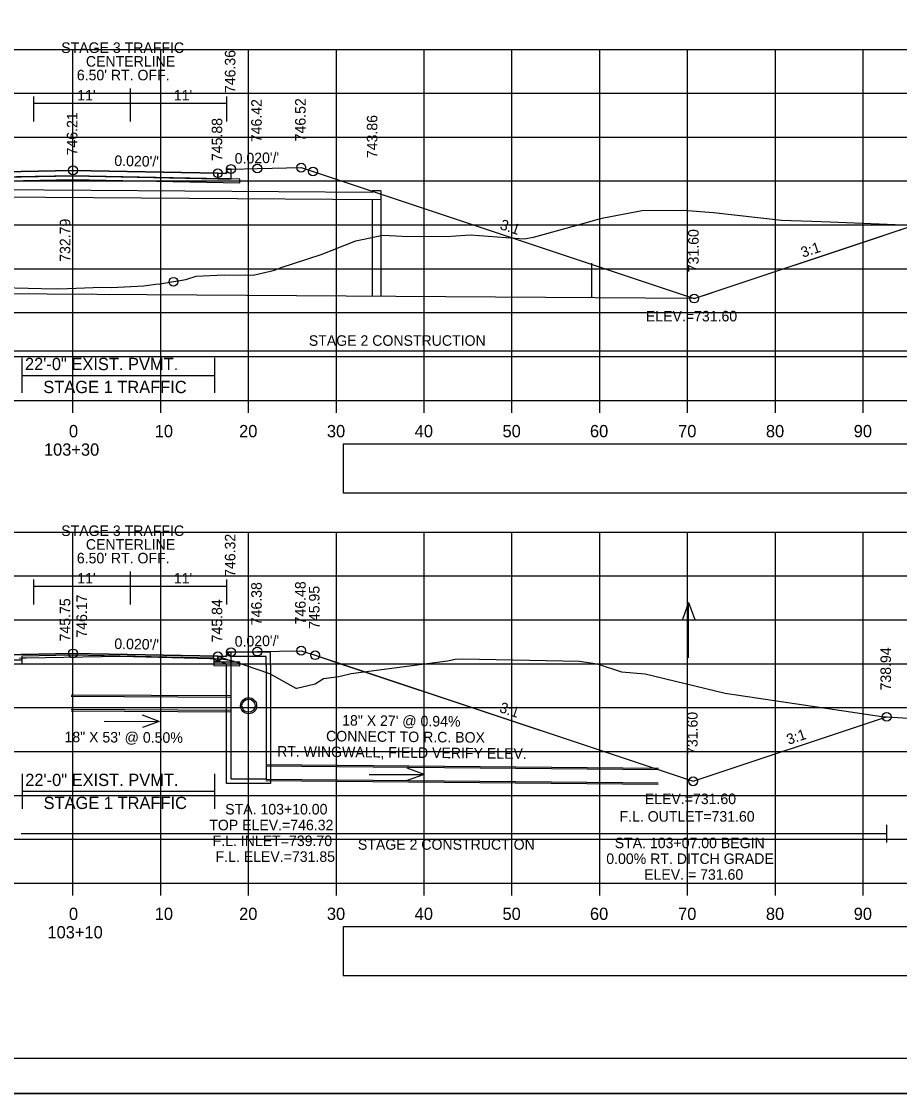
# Model space of a CAD drawing. Extents: x 1202951 to 1376887, y 378065 to 728038.
# Drawn here: x 1376578.8 to 1376678.8, y 378834.5 to 378956.7 of the extents above; entities that cross this region are included whole.
import ezdxf

# ---------------------------------------------------------------- set-up
doc = ezdxf.new("R2010")
doc.units = 0
for name, color, linetype in [('Default', 7, 'Continuous'), ('R_Alt Surface', 7, 'Continuous'), ('R_Axis', 7, 'Continuous'), ('R_Axis Annot', 7, 'Continuous'), ('R_Border', 7, 'Continuous'), ('R_Border Notes', 7, 'Continuous'), ('R_Dimension', 7, 'Continuous'), ('R_Exist Surface', 7, 'Continuous'), ('R_Fin Surface', 7, 'Continuous'), ('R_Grid', 7, 'Continuous'), ('R_MOT', 7, 'Continuous'), ('R_No Plot', 7, 'Continuous'), ('R_Proposed Const Limits', 7, 'Continuous'), ('R_Water', 7, 'Continuous'), ('R_Water Annot', 7, 'Continuous'), ('R_Xsect Elev', 7, 'Continuous'), ('R_Xsect Slope', 7, 'Continuous')]:
    doc.layers.add(name, color=color, linetype=linetype)

# ---------------------------------------------------------------- blocks, each defined once
blk = doc.blocks.new('FLOW ARROW')
at = {"layer": 'R_Water Annot'}
for p, q in [((-12.57, 0), (0, 0)), ((0, 0), (-3.85, 1.4)), ((0, 0), (-3.85, -1.4))]:
    blk.add_line(p, q, dxfattribs=at)

msp = doc.modelspace()

# ---------------------------------------------------------------- linework, layer by layer
msp.add_circle((1376604.67, 378878.7), 0.917)
at = {"layer": 'Default'}
for points in [[(1376602.67, 378939.85), (1376602.18, 378939.85), (1376602.17, 378939.35), (1376601.17, 378939.37), (1376601.17, 378938.75), (1376602.67, 378938.72)], [(1376602.67, 378884.81), (1376602.18, 378884.81), (1376602.17, 378884.31), (1376601.17, 378884.33), (1376601.17, 378883.71), (1376602.67, 378883.68)]]:
    msp.add_lwpolyline(points, close=True, dxfattribs=at)
for points in [[(1376610.67, 378940.01), (1376612.01, 378939.57), (1376612.01, 378939.57), (1376655.43, 378925.09)], [(1376610.67, 378884.97), (1376612.25, 378884.45), (1376612.25, 378884.45), (1376655.31, 378870.09)]]:
    msp.add_lwpolyline(points, dxfattribs=at)
at = {"layer": 'R_Alt Surface'}
for p, q in [((1376584.67, 378939.08), (1376554.64, 378938.48)), ((1376603.67, 378938.7), (1376584.67, 378939.08)), ((1376578.87, 378883.88), (1376578.87, 378883.88))]:
    msp.add_line(p, q, dxfattribs=at)
for points in [[(1376555.67, 378939.63), (1376555.67, 378938.5), (1376557.17, 378938.53), (1376584.67, 378939.08), (1376601.17, 378938.75), (1376602.67, 378938.72), (1376602.67, 378939.85)], [(1376555.67, 378884.59), (1376555.67, 378883.46), (1376557.17, 378883.49), (1376578.87, 378883.92), (1376578.87, 378884.38), (1376584.67, 378884.5), (1376600.71, 378884.17), (1376600.71, 378883.71), (1376601.17, 378883.71), (1376602.67, 378883.68), (1376602.67, 378884.81)]]:
    msp.add_lwpolyline(points, dxfattribs=at)
for points in [[(1376557.17, 378939.15), (1376557.17, 378938.53), (1376584.67, 378939.08), (1376601.17, 378938.75), (1376601.17, 378939.37), (1376601.17, 378939.37), (1376584.67, 378939.7), (1376557.17, 378939.15)], [(1376584.67, 378939.08), (1376557.17, 378938.53), (1376555.67, 378938.5), (1376554.67, 378938.48), (1376554.67, 378938.06), (1376584.67, 378938.66), (1376603.67, 378938.28), (1376603.67, 378938.7), (1376602.67, 378938.72), (1376601.17, 378938.75)], [(1376615.43, 378902.97), (1376726.14, 378902.97), (1376726.14, 378908.49), (1376615.43, 378908.49)], [(1376557.17, 378884.11), (1376557.17, 378883.49), (1376578.87, 378883.92), (1376578.87, 378884.38), (1376584.67, 378884.5), (1376600.71, 378884.17), (1376600.71, 378883.71), (1376601.17, 378883.71), (1376601.17, 378884.33), (1376601.17, 378884.33), (1376584.67, 378884.66), (1376557.17, 378884.11)], [(1376557.17, 378883.49), (1376555.67, 378883.46), (1376554.67, 378883.44), (1376554.67, 378883.02), (1376578.87, 378883.5), (1376578.87, 378883.92)], [(1376603.67, 378883.66), (1376602.67, 378883.68), (1376601.17, 378883.71), (1376600.71, 378883.71), (1376600.71, 378883.29), (1376603.67, 378883.24)], [(1376615.43, 378847.97), (1376726.14, 378847.97), (1376726.14, 378853.49), (1376615.43, 378853.49)]]:
    msp.add_lwpolyline(points, close=True, dxfattribs=at)
at = {"layer": 'R_Axis'}
for p, q in [((1376434.67, 378913.49), (1376734.67, 378913.49)), ((1376584.67, 378912.09), (1376584.67, 378913.49)), ((1376594.67, 378912.09), (1376594.67, 378913.49)), ((1376604.67, 378912.09), (1376604.67, 378913.49)), ((1376614.67, 378912.09), (1376614.67, 378913.49)), ((1376624.67, 378912.09), (1376624.67, 378913.49)), ((1376634.67, 378912.09), (1376634.67, 378913.49)), ((1376644.67, 378912.09), (1376644.67, 378913.49)), ((1376654.67, 378912.09), (1376654.67, 378913.49)), ((1376664.67, 378912.09), (1376664.67, 378913.49)), ((1376674.67, 378912.09), (1376674.67, 378913.49)), ((1376434.67, 378858.49), (1376734.67, 378858.49)), ((1376584.67, 378857.09), (1376584.67, 378858.49)), ((1376594.67, 378857.09), (1376594.67, 378858.49)), ((1376604.67, 378857.09), (1376604.67, 378858.49)), ((1376614.67, 378857.09), (1376614.67, 378858.49)), ((1376624.67, 378857.09), (1376624.67, 378858.49)), ((1376634.67, 378857.09), (1376634.67, 378858.49)), ((1376644.67, 378857.09), (1376644.67, 378858.49)), ((1376654.67, 378857.09), (1376654.67, 378858.49)), ((1376664.67, 378857.09), (1376664.67, 378858.49)), ((1376674.67, 378857.09), (1376674.67, 378858.49))]:
    msp.add_line(p, q, dxfattribs=at)
at = {"layer": 'R_Border'}
msp.add_line((1376742.85, 378838.49), (1376426.67, 378838.49), dxfattribs=at)
at = {"layer": 'R_Dimension'}
for points in [[(1376564.52, 378919.13), (1376680.49, 378919.13)], [(1376677.34, 378865.13), (1376677.34, 378863.13)], [(1376578.77, 378864.13), (1376677.34, 378864.13)]]:
    msp.add_lwpolyline(points, dxfattribs=at)
at = {"layer": 'R_Exist Surface'}
for p, q in [((1376584.45, 378879.96), (1376602.67, 378879.86)), ((1376584.45, 378878.12), (1376602.67, 378878.02)), ((1376606.67, 378872.01), (1376651.34, 378871.58)), ((1376606.64, 378870.18), (1376651.32, 378869.75))]:
    msp.add_line(p, q, dxfattribs=at)
for points in [[(1376576.57, 378926.37), (1376582.56, 378926.21), (1376582.85, 378926.23), (1376583.04, 378926.22), (1376587.97, 378926.4), (1376589.07, 378926.36), (1376592.74, 378926.55), (1376594.05, 378926.73), (1376594.56, 378926.76), (1376597.54, 378927.25), (1376598.71, 378927.66), (1376601.9, 378927.78), (1376603.12, 378927.75), (1376604.32, 378927.8), (1376605.2, 378927.75), (1376607.16, 378928.23), (1376607.63, 378928.32), (1376608.39, 378928.63), (1376612.92, 378930.13), (1376616.9, 378931.66), (1376619.95, 378932.33), (1376622.15, 378932.2), (1376624.41, 378932.16), (1376627.76, 378932.22), (1376629.89, 378932.37), (1376636.07, 378931.91), (1376637.13, 378932.1), (1376641.96, 378933.41), (1376644.64, 378934.17), (1376645.09, 378934.31), (1376649.7, 378935.17), (1376653.52, 378935.11), (1376654.22, 378935.16), (1376657.63, 378934.89), (1376665.38, 378934.02), (1376666.45, 378933.97), (1376668.82, 378933.9), (1376670.91, 378933.83), (1376683.89, 378933.31)], [(1376578.59, 378884.12), (1376578.87, 378884.14), (1376579.35, 378884.15), (1376590.07, 378884.33), (1376600.3, 378884.08), (1376600.71, 378884.08), (1376601.08, 378884.06), (1376601.79, 378884.04), (1376601.83, 378884), (1376602.73, 378883.87), (1376607.07, 378882.38), (1376610.06, 378880.7), (1376610.17, 378880.71), (1376612.24, 378881.21), (1376613.22, 378881.82), (1376614.93, 378882.04), (1376616.34, 378882.37), (1376627.31, 378883.83), (1376628.21, 378884.01), (1376629.07, 378884.06), (1376642.35, 378883.79), (1376644.38, 378883.48), (1376647.16, 378882.56), (1376649.83, 378882.34), (1376658.95, 378880.15), (1376676.78, 378877.47), (1376685.82, 378876.89)]]:
    msp.add_lwpolyline(points, dxfattribs=at)
at = {"layer": 'R_Fin Surface'}
for p, q in [((1376578.84, 378918.34), (1376578.84, 378914.34)), ((1376600.77, 378918.34), (1376600.77, 378914.34)), ((1376578.84, 378916.34), (1376600.77, 378916.34)), ((1376578.87, 378870.95), (1376578.87, 378866.95)), ((1376600.8, 378870.95), (1376600.8, 378866.95)), ((1376578.87, 378868.95), (1376600.8, 378868.95))]:
    msp.add_line(p, q, dxfattribs=at)
for points in [[(1376482.13, 378927.12), (1376484.6, 378926.29), (1376520.6, 378938.29), (1376521.6, 378938.29), (1376547.67, 378939.79), (1376552.67, 378939.69), (1376555.67, 378939.63), (1376556.16, 378939.63), (1376556.17, 378939.13), (1376557.17, 378939.15), (1376584.67, 378939.7), (1376601.17, 378939.37), (1376602.17, 378939.35), (1376602.18, 378939.85), (1376602.67, 378939.85), (1376605.67, 378939.91), (1376610.67, 378940.01), (1376612.01, 378939.57), (1376655.43, 378925.09), (1376657.29, 378925.71), (1376657.93, 378925.92), (1376675.74, 378931.86), (1376678.44, 378932.76), (1376679.04, 378932.96)], [(1376547.67, 378939.79), (1376552.67, 378939.69), (1376555.67, 378939.63), (1376556.16, 378939.63), (1376556.17, 378939.13), (1376557.17, 378939.15), (1376557.17, 378939.15), (1376584.67, 378939.7), (1376601.17, 378939.37), (1376601.17, 378939.37), (1376602.17, 378939.35), (1376602.18, 378939.85), (1376602.67, 378939.85), (1376605.67, 378939.91), (1376610.67, 378940.01)], [(1376547.67, 378884.75), (1376552.67, 378884.65), (1376555.67, 378884.59), (1376556.16, 378884.59), (1376556.17, 378884.09), (1376557.17, 378884.11), (1376557.17, 378884.11), (1376584.67, 378884.66), (1376601.17, 378884.33), (1376601.17, 378884.33), (1376602.17, 378884.31), (1376602.18, 378884.81), (1376602.67, 378884.81), (1376605.67, 378884.87), (1376610.67, 378884.97)], [(1376557.17, 378884.11), (1376584.67, 378884.66), (1376601.17, 378884.33), (1376602.17, 378884.31), (1376602.18, 378884.81), (1376602.67, 378884.81), (1376605.67, 378884.87), (1376610.67, 378884.97), (1376612.25, 378884.45), (1376613.48, 378884.04), (1376613.91, 378883.9), (1376614, 378883.87), (1376634.42, 378877.06), (1376635.55, 378876.68), (1376640.6, 378875), (1376655.31, 378870.09), (1376677.34, 378877.44)]]:
    msp.add_lwpolyline(points, dxfattribs=at)
at = {"layer": 'R_Grid'}
for p, q in [((1376434.67, 378953.49), (1376734.67, 378953.49)), ((1376584.67, 378913.49), (1376584.67, 378953.49)), ((1376594.67, 378913.49), (1376594.67, 378953.49)), ((1376604.67, 378913.49), (1376604.67, 378953.49)), ((1376614.67, 378913.49), (1376614.67, 378953.49)), ((1376624.67, 378913.49), (1376624.67, 378953.49)), ((1376634.67, 378913.49), (1376634.67, 378953.49)), ((1376644.67, 378913.49), (1376644.67, 378953.49)), ((1376654.67, 378913.49), (1376654.67, 378953.49)), ((1376664.67, 378913.49), (1376664.67, 378953.49)), ((1376674.67, 378913.49), (1376674.67, 378953.49)), ((1376434.67, 378948.49), (1376734.67, 378948.49)), ((1376434.67, 378943.49), (1376734.67, 378943.49)), ((1376434.67, 378938.49), (1376734.67, 378938.49)), ((1376434.67, 378933.49), (1376734.67, 378933.49)), ((1376434.67, 378928.49), (1376734.67, 378928.49)), ((1376434.67, 378923.49), (1376734.67, 378923.49)), ((1376434.67, 378918.49), (1376734.67, 378918.49)), ((1376434.67, 378913.49), (1376734.67, 378913.49)), ((1376434.67, 378898.49), (1376734.67, 378898.49)), ((1376584.67, 378858.49), (1376584.67, 378898.49)), ((1376594.67, 378858.49), (1376594.67, 378898.49)), ((1376604.67, 378858.49), (1376604.67, 378898.49)), ((1376614.67, 378858.49), (1376614.67, 378898.49)), ((1376624.67, 378858.49), (1376624.67, 378898.49)), ((1376634.67, 378858.49), (1376634.67, 378898.49)), ((1376644.67, 378858.49), (1376644.67, 378898.49)), ((1376654.67, 378858.49), (1376654.67, 378898.49)), ((1376664.67, 378858.49), (1376664.67, 378898.49)), ((1376674.67, 378858.49), (1376674.67, 378898.49)), ((1376434.67, 378893.49), (1376734.67, 378893.49)), ((1376434.67, 378888.49), (1376734.67, 378888.49)), ((1376434.67, 378883.49), (1376734.67, 378883.49)), ((1376434.67, 378878.49), (1376734.67, 378878.49)), ((1376434.67, 378873.49), (1376734.67, 378873.49)), ((1376434.67, 378868.49), (1376734.67, 378868.49)), ((1376434.67, 378863.49), (1376734.67, 378863.49)), ((1376434.67, 378858.49), (1376734.67, 378858.49))]:
    msp.add_line(p, q, dxfattribs=at)
at = {"layer": 'R_MOT'}
for p, q in [((1376580.17, 378948.12), (1376580.17, 378945.27)), ((1376591.17, 378949.03), (1376591.17, 378945.27)), ((1376602.17, 378948.12), (1376602.17, 378945.27)), ((1376580.17, 378947.37), (1376591.17, 378947.37)), ((1376591.17, 378947.37), (1376602.17, 378947.37)), ((1376580.17, 378893.08), (1376580.17, 378890.23)), ((1376591.17, 378893.99), (1376591.17, 378890.23)), ((1376602.17, 378893.08), (1376602.17, 378890.23)), ((1376580.17, 378892.33), (1376591.17, 378892.33)), ((1376591.17, 378892.33), (1376602.17, 378892.33))]:
    msp.add_line(p, q, dxfattribs=at)
at = {"layer": 'R_No Plot'}
msp.add_line((1376414.27, 378834.51), (1376747.6, 378834.51), dxfattribs=at)
for points in [[(1376414.26, 379047.85), (1376747.6, 379047.85), (1376747.6, 378834.51), (1376414.26, 378834.51)], [(1376660.59, 379043.95), (1376680.21, 379043.95), (1376680.21, 379034.07), (1376696.32, 379034.07), (1376719.52, 379034.07), (1376719.64, 379005.92), (1376742.85, 379005.92), (1376742.85, 378838.49), (1376426.67, 378838.49), (1376426.67, 379043.95)]]:
    msp.add_lwpolyline(points, close=True, dxfattribs=at)
for centre in [(1376584.67, 378939.7), (1376584.67, 378939.7), (1376601.17, 378939.37), (1376601.17, 378939.37), (1376602.67, 378939.85), (1376602.67, 378939.85), (1376605.67, 378939.91), (1376605.67, 378939.91), (1376610.67, 378940.01), (1376610.67, 378940.01), (1376612.01, 378939.57), (1376596.11, 378927.01), (1376596.11, 378927.01), (1376596.11, 378927.01), (1376655.43, 378925.09), (1376655.43, 378925.09), (1376584.67, 378884.66), (1376584.67, 378884.66), (1376601.17, 378884.33), (1376601.17, 378884.33), (1376602.67, 378884.81), (1376602.67, 378884.81), (1376605.67, 378884.87), (1376605.67, 378884.87), (1376610.67, 378884.97), (1376610.67, 378884.97), (1376612.25, 378884.45), (1376677.34, 378877.44), (1376677.34, 378877.44), (1376655.31, 378870.09), (1376655.31, 378870.09)]:
    msp.add_circle(centre, 0.5, dxfattribs=at)
at = {"layer": 'R_Proposed Const Limits'}
for points in [[(1376655.43, 378925.09), (1376680.49, 378933.44)], [(1376655.31, 378870.09), (1376677.34, 378877.44)]]:
    msp.add_lwpolyline(points, dxfattribs=at)
at = {"layer": 'R_Water'}
for p, q in [((1376619.74, 378936.35), (1376518.85, 378937.05)), ((1376618.74, 378937.19), (1376519.85, 378937.88)), ((1376618.74, 378937.35), (1376618.74, 378937.19)), ((1376619.74, 378937.35), (1376618.74, 378937.35)), ((1376619.74, 378937.35), (1376619.74, 378925.35)), ((1376618.74, 378936.35), (1376618.74, 378925.35)), ((1376643.74, 378929.11), (1376643.74, 378925.18)), ((1376655.51, 378925.09), (1376484.6, 378926.29)), ((1376602.34, 378884.65), (1376602.42, 378884.81)), ((1376602.34, 378884.65), (1376602.67, 378884.31)), ((1376607.17, 378884.81), (1376602.42, 378884.81)), ((1376607.17, 378883.31), (1376607.17, 378884.81)), ((1376601.17, 378884.33), (1376602.67, 378883.81)), ((1376601.17, 378883.8), (1376602.17, 378883.46)), ((1376602.17, 378883.31), (1376602.17, 378883.46)), ((1376606.67, 378884.31), (1376602.67, 378884.31)), ((1376602.67, 378883.31), (1376602.67, 378883.81)), ((1376606.67, 378883.31), (1376606.67, 378884.31)), ((1376584.45, 378879.79), (1376602.67, 378879.69)), ((1376584.45, 378878.29), (1376602.67, 378878.19)), ((1376606.67, 378871.84), (1376651.34, 378871.42)), ((1376606.67, 378870.34), (1376651.32, 378869.92))]:
    msp.add_line(p, q, dxfattribs=at)
for points in [[(1376601.17, 378883.8), (1376601.17, 378884.33)], [(1376607.17, 378883.31), (1376607.17, 378869.84), (1376604.67, 378869.84), (1376602.17, 378869.84), (1376602.17, 378883.31)], [(1376606.67, 378883.31), (1376606.67, 378870.34), (1376604.67, 378870.34), (1376602.67, 378870.34), (1376602.67, 378883.31)]]:
    msp.add_lwpolyline(points, dxfattribs=at)
msp.add_circle((1376604.67, 378878.7), 0.75, dxfattribs=at)
at = {"layer": 'R_Water Annot'}
for p, q in [((1376654.79, 378890.45), (1376654.09, 378888.53)), ((1376654.79, 378884.17), (1376654.79, 378890.45)), ((1376654.79, 378890.45), (1376655.49, 378888.53))]:
    msp.add_line(p, q, dxfattribs=at)
at = {"layer": 'R_Xsect Elev'}
for p, q in [((1376584.67, 378926.28), (1376584.67, 378936.28)), ((1376584.67, 378884.24), (1376584.67, 378891.97))]:
    msp.add_line(p, q, dxfattribs=at)

# ---------------------------------------------------------------- block references
at = {"layer": 'R_Fin Surface', "xscale": 0.5000000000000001, "yscale": 0.5, "rotation": -0.31942285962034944}
msp.add_blockref('FLOW ARROW', (1376594.5, 378876.9), dxfattribs=at)
at = {"layer": 'R_Fin Surface', "xscale": 0.5, "yscale": 0.5}
msp.add_blockref('FLOW ARROW', (1376624.67, 378870.87), dxfattribs=at)

# ---------------------------------------------------------------- texts
at = {"layer": 'R_Axis Annot'}
for s, p in [('22\'-0" EXIST. PVMT.', (1376579.2, 378916.94)), ('STAGE 1 TRAFFIC', (1376581.29, 378914.32)), ('0', (1376584.21, 378909.29)), ('10', (1376593.98, 378909.29)), ('20', (1376603.59, 378909.29)), ('30', (1376613.59, 378909.29)), ('40', (1376623.59, 378909.29)), ('50', (1376633.59, 378909.29)), ('60', (1376643.55, 378909.29)), ('70', (1376653.59, 378909.29)), ('80', (1376663.59, 378909.29)), ('90', (1376673.59, 378909.29)), ('103+30', (1376581.36, 378907.19)), ('22\'-0" EXIST. PVMT.', (1376579.23, 378869.55)), ('STAGE 1 TRAFFIC', (1376581.32, 378866.93)), ('0', (1376584.21, 378854.29)), ('10', (1376593.98, 378854.29)), ('20', (1376603.59, 378854.29)), ('30', (1376613.59, 378854.29)), ('40', (1376623.59, 378854.29)), ('50', (1376633.59, 378854.29)), ('60', (1376643.55, 378854.29)), ('70', (1376653.59, 378854.29)), ('80', (1376663.59, 378854.29)), ('90', (1376673.59, 378854.29)), ('103+10', (1376581.76, 378852.19))]:
    msp.add_text(s, height=1.4, dxfattribs=at).set_placement(p)
at = {"layer": 'R_Border Notes'}
for s, p in [('ELEV.=731.60', (1376649.92, 378922.49)), ('ELEV.=731.60', (1376649.8, 378867.49)), ('F.L. OUTLET=731.60', (1376646.92, 378865.49)), ('STA. 103+07.00 BEGIN', (1376646.37, 378862.47)), ('0.00% RT. DITCH GRADE', (1376645.41, 378860.67)), ('ELEV. = 731.60', (1376649.72, 378858.87))]:
    msp.add_text(s, height=1.2, dxfattribs=at).set_placement(p)
at = {"layer": 'R_Dimension'}
for p in [(1376611.53, 378919.71), (1376617.12, 378862.29)]:
    msp.add_text('STAGE 2 CONSTRUCTION', height=1.2, dxfattribs=at).set_placement(p)
at = {"layer": 'R_MOT'}
for s, p in [('STAGE 3 TRAFFIC ', (1376583.33, 378953.08)), ('CENTERLINE', (1376586.14, 378951.52)), ("6.50' RT. OFF.", (1376585.11, 378949.96)), ("11'", (1376585.16, 378947.67)), ("11'", (1376596.16, 378947.67)), ('STAGE 3 TRAFFIC ', (1376583.33, 378898.04)), ('CENTERLINE', (1376586.14, 378896.48)), ("6.50' RT. OFF.", (1376585.11, 378894.92)), ("11'", (1376585.16, 378892.63)), ("11'", (1376596.16, 378892.63))]:
    msp.add_text(s, height=1.2, dxfattribs=at).set_placement(p)
at = {"layer": 'R_Water Annot'}
for s, rotation, p in [('18" X 27\' @ 0.94%', 359.4549, (1376615.32, 378876.44)), ('CONNECT TO R.C. BOX', 359.4549, (1376613.49, 378874.65)), ('18" X 53\' @ 0.50%', 359.6806, (1376583.7, 378874.54)), ('RT. WINGWALL, FIELD VERIFY ELEV.', 359.4549, (1376607.91, 378872.91))]:
    msp.add_text(s, height=1.2, rotation=rotation, dxfattribs=at).set_placement(p)
for s, p in [('STA. 103+10.00', (1376602.01, 378866.31)), ('TOP ELEV.=746.32', (1376600.19, 378864.51)), ('F.L. INLET=739.70', (1376600.58, 378862.71)), ('F.L. ELEV.=731.85', (1376600.91, 378860.91))]:
    msp.add_text(s, height=1.2, dxfattribs=at).set_placement(p)
at = {"layer": 'R_Xsect Elev'}
for s, p in [('746.36', (1376603.17, 378948.51)), ('746.42', (1376606.17, 378942.91)), ('746.42', (1376606.17, 378942.91)), ('746.52', (1376611.17, 378943.01)), ('746.52', (1376611.17, 378943.01)), ('746.21', (1376585.17, 378941.41)), ('745.88', (1376601.67, 378940.76)), ('743.86', (1376619.34, 378941.1)), ('732.79', (1376584.37, 378929.28)), ('731.60', (1376655.93, 378928.09)), ('731.60', (1376655.93, 378928.09)), ('746.32', (1376603.17, 378893.38)), ('746.38', (1376606.17, 378887.87)), ('746.38', (1376606.17, 378887.87)), ('746.48', (1376611.17, 378887.97)), ('746.48', (1376611.17, 378887.97)), ('745.95', (1376612.75, 378887.45)), ('745.75', (1376584.37, 378886.03)), ('746.17', (1376586.27, 378886.46)), ('745.84', (1376601.67, 378885.92)), ('738.94', (1376677.84, 378880.44)), ('738.94', (1376677.84, 378880.44)), ('731.60', (1376655.81, 378873.09)), ('731.60', (1376655.81, 378873.09))]:
    msp.add_text(s, height=1.2, rotation=90, dxfattribs=at).set_placement(p)
at = {"layer": 'R_Xsect Slope'}
for s, rotation, p in [("0.020'/'", 1.1458, (1376603.1, 378940.46)), ("0.020'/'", 358.8542, (1376589.37, 378940.21)), ('3:1', 341.5651, (1376633.21, 378933.03)), ('3:1', 18.4349, (1376667.8, 378929.74)), ("0.020'/'", 358.8542, (1376589.37, 378885.17)), ("0.020'/'", 1.1458, (1376603.1, 378885.42)), ('3:1', 341.5651, (1376633.15, 378878.01)), ('3:1', 18.4349, (1376666.17, 378874.24))]:
    msp.add_text(s, height=1.2, rotation=rotation, dxfattribs=at).set_placement(p)

doc.saveas('drawing.dxf')
